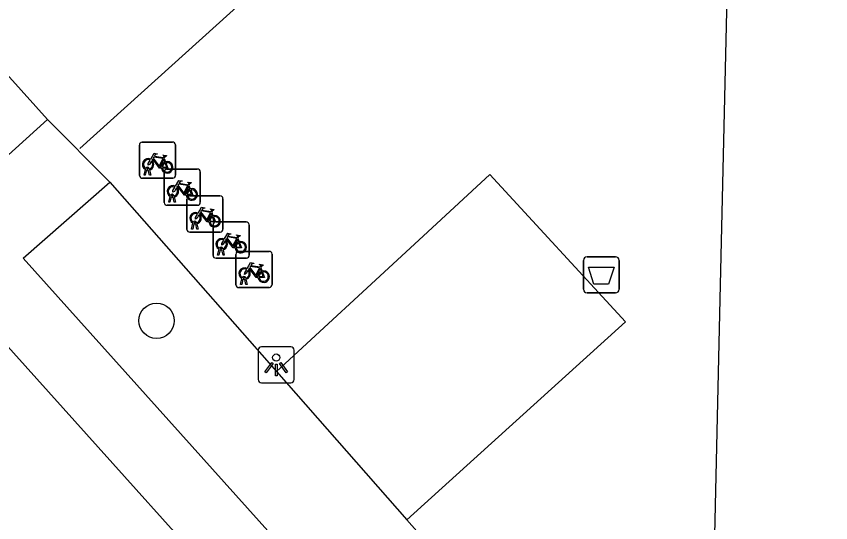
# Model space of a CAD drawing. Extents: x 162172 to 163187, y 382874 to 383684.
# Drawn here: x 162950.36 to 162972.89, y 383559.56 to 383573.56 of the extents above; entities that cross this region are included whole.
import ezdxf

# ---------------------------------------------------------------- set-up
doc = ezdxf.new("R2010")
doc.units = 0
for name, color, linetype in [('IMGEO_Afvalbak', 7, 'Continuous'), ('IMGEO_Boom', 7, 'Continuous'), ('IMGEO_Fietsenrek', 7, 'Continuous'), ('IMGEO_Lichtpunt', 7, 'Continuous'), ('IMGEO_Lijnafwatering', 7, 'Continuous'), ('IMGEO_Pand', 7, 'Continuous'), ('IMGEO_Rijbaan_lokaal_open', 7, 'Continuous'), ('IMGEO_Voetgangersgebied_open', 7, 'Continuous'), ('IMGEO_Voetpad_open', 7, 'Continuous')]:
    doc.layers.add(name, color=color, linetype=linetype)

msp = doc.modelspace()

# ---------------------------------------------------------------- linework, layer by layer
at = {"layer": 'IMGEO_Afvalbak'}
for p, q in [((162966.145, 383566.916), (162966.935, 383566.916)), ((162966.935, 383566.916), (162966.145, 383566.916)), ((162966.045, 383566.016), (162966.045, 383566.816)), ((162966.045, 383566.816), (162966.045, 383566.016)), ((162967.035, 383566.816), (162967.035, 383566.016)), ((162967.035, 383566.016), (162967.035, 383566.816)), ((162966.935, 383565.916), (162966.145, 383565.916)), ((162966.145, 383565.916), (162966.935, 383565.916))]:
    msp.add_line(p, q, dxfattribs=at)
msp.add_lwpolyline([(162966.188, 383566.63), (162966.892, 383566.63), (162966.743, 383566.16), (162966.337, 383566.16), (162966.188, 383566.63)], dxfattribs=at)
for centre, start, end in [((162966.145, 383566.816), 90, 180), ((162966.145, 383566.816), 90, 180), ((162966.935, 383566.816), 0, 90), ((162966.935, 383566.816), 360, 90), ((162966.145, 383566.016), 180, 270), ((162966.145, 383566.016), 180, 270), ((162966.935, 383566.016), 270, 0), ((162966.935, 383566.016), 270, 0)]:
    msp.add_arc(centre, 0.1, start, end, dxfattribs=at)
at = {"layer": 'IMGEO_Boom'}
msp.add_circle((162954.236, 383565.148), 0.489, dxfattribs=at)
at = {"layer": 'IMGEO_Fietsenrek'}
for p, q in [((162953.837, 383570.087), (162954.678, 383570.087)), ((162954.678, 383570.087), (162953.837, 383570.087)), ((162953.762, 383569.162), (162953.762, 383570.003)), ((162953.762, 383570.003), (162953.762, 383569.162)), ((162954.762, 383570.012), (162954.762, 383569.171)), ((162954.762, 383569.171), (162954.762, 383570.012)), ((162954.449, 383569.636), (162954.485, 383569.541)), ((162954.031, 383569.354), (162954.032, 383569.347)), ((162953.889, 383569.171), (162953.928, 383569.331)), ((162953.923, 383569.171), (162953.889, 383569.171)), ((162953.958, 383569.319), (162953.923, 383569.171)), ((162954, 383569.343), (162953.999, 383569.347)), ((162954.041, 383569.171), (162954.007, 383569.313)), ((162954.039, 383569.317), (162954.074, 383569.171)), ((162954.074, 383569.171), (162954.041, 383569.171)), ((162954.446, 383568.414), (162954.446, 383569.255)), ((162954.446, 383569.255), (162954.446, 383568.414)), ((162954.521, 383569.339), (162955.362, 383569.339)), ((162955.362, 383569.339), (162954.521, 383569.339)), ((162955.446, 383569.264), (162955.446, 383568.423)), ((162955.446, 383568.423), (162955.446, 383569.264)), ((162954.687, 383569.087), (162953.846, 383569.087)), ((162953.846, 383569.087), (162954.687, 383569.087)), ((162955.133, 383568.888), (162955.169, 383568.793)), ((162954.573, 383568.423), (162954.612, 383568.583)), ((162954.642, 383568.571), (162954.607, 383568.423)), ((162954.684, 383568.595), (162954.683, 383568.599)), ((162954.725, 383568.423), (162954.691, 383568.565)), ((162954.715, 383568.606), (162954.716, 383568.599)), ((162954.723, 383568.569), (162954.758, 383568.423)), ((162955.074, 383567.672), (162955.074, 383568.513)), ((162955.074, 383568.513), (162955.074, 383567.672)), ((162955.149, 383568.597), (162955.99, 383568.597)), ((162955.99, 383568.597), (162955.149, 383568.597)), ((162956.074, 383568.522), (162956.074, 383567.681)), ((162956.074, 383567.681), (162956.074, 383568.522)), ((162955.371, 383568.339), (162954.53, 383568.339)), ((162954.53, 383568.339), (162955.371, 383568.339)), ((162954.607, 383568.423), (162954.573, 383568.423)), ((162954.758, 383568.423), (162954.725, 383568.423)), ((162955.761, 383568.146), (162955.797, 383568.051)), ((162955.201, 383567.681), (162955.24, 383567.841)), ((162955.27, 383567.829), (162955.235, 383567.681)), ((162955.312, 383567.853), (162955.311, 383567.857)), ((162955.353, 383567.681), (162955.319, 383567.823)), ((162955.343, 383567.864), (162955.344, 383567.857)), ((162955.351, 383567.827), (162955.386, 383567.681)), ((162955.798, 383566.953), (162955.798, 383567.794)), ((162955.798, 383567.794), (162955.798, 383566.953)), ((162955.873, 383567.878), (162956.714, 383567.878)), ((162956.714, 383567.878), (162955.873, 383567.878)), ((162956.798, 383567.803), (162956.798, 383566.962)), ((162956.798, 383566.962), (162956.798, 383567.803)), ((162955.999, 383567.597), (162955.158, 383567.597)), ((162955.158, 383567.597), (162955.999, 383567.597)), ((162955.235, 383567.681), (162955.201, 383567.681)), ((162955.386, 383567.681), (162955.353, 383567.681)), ((162956.485, 383567.427), (162956.521, 383567.332)), ((162955.925, 383566.962), (162955.964, 383567.122)), ((162955.994, 383567.11), (162955.959, 383566.962)), ((162956.036, 383567.134), (162956.035, 383567.138)), ((162956.077, 383566.962), (162956.043, 383567.104)), ((162956.067, 383567.145), (162956.068, 383567.138)), ((162956.075, 383567.108), (162956.11, 383566.962)), ((162956.723, 383566.878), (162955.882, 383566.878)), ((162955.882, 383566.878), (162956.723, 383566.878)), ((162955.959, 383566.962), (162955.925, 383566.962)), ((162956.11, 383566.962), (162956.077, 383566.962)), ((162956.431, 383566.14), (162956.431, 383566.981)), ((162956.431, 383566.981), (162956.431, 383566.14)), ((162956.506, 383567.065), (162957.347, 383567.065)), ((162957.347, 383567.065), (162956.506, 383567.065)), ((162957.431, 383566.99), (162957.431, 383566.149)), ((162957.431, 383566.149), (162957.431, 383566.99)), ((162957.118, 383566.614), (162957.154, 383566.519)), ((162956.558, 383566.149), (162956.597, 383566.309)), ((162956.627, 383566.297), (162956.592, 383566.149)), ((162956.669, 383566.321), (162956.668, 383566.325)), ((162956.71, 383566.149), (162956.676, 383566.291)), ((162956.7, 383566.332), (162956.701, 383566.325)), ((162956.708, 383566.295), (162956.743, 383566.149)), ((162957.356, 383566.065), (162956.515, 383566.065)), ((162956.515, 383566.065), (162957.356, 383566.065)), ((162956.592, 383566.149), (162956.558, 383566.149)), ((162956.743, 383566.149), (162956.71, 383566.149))]:
    msp.add_line(p, q, dxfattribs=at)
for points in [[(162954.096, 383569.561), (162954.044, 383569.471), (162954.004, 383569.446), (162954.005, 383569.493), (162954.06, 383569.587)], [(162954.075, 383569.613), (162954.17, 383569.777), (162954.256, 383569.763), (162954.258, 383569.754), (162954.202, 383569.743), (162954.175, 383569.698), (162954.431, 383569.657)], [(162954.371, 383569.369), (162954.321, 383569.369), (162954.13, 383569.62), (162954.111, 383569.588)], [(162954.418, 383569.632), (162954.161, 383569.673), (162954.144, 383569.644), (162954.311, 383569.424), (162954.418, 383569.632)], [(162954.466, 383569.534), (162954.436, 383569.611), (162954.327, 383569.393), (162954.37, 383569.393)], [(162954.431, 383569.657), (162954.456, 383569.706), (162954.45, 383569.71), (162954.427, 383569.714), (162954.415, 383569.721), (162954.414, 383569.724), (162954.416, 383569.729), (162954.511, 383569.714), (162954.513, 383569.704), (162954.503, 383569.691), (162954.491, 383569.685), (162954.477, 383569.691), (162954.449, 383569.636)], [(162954.4, 383569.393), (162954.52, 383569.392), (162954.476, 383569.506)], [(162954.496, 383569.513), (162954.551, 383569.368), (162954.401, 383569.368)], [(162954.759, 383568.865), (162954.854, 383569.029), (162954.94, 383569.015), (162954.942, 383569.006), (162954.886, 383568.995), (162954.859, 383568.95), (162955.115, 383568.909)], [(162955.102, 383568.884), (162954.845, 383568.925), (162954.828, 383568.896), (162954.995, 383568.676), (162955.102, 383568.884)], [(162955.115, 383568.909), (162955.14, 383568.958), (162955.134, 383568.962), (162955.111, 383568.966), (162955.099, 383568.973), (162955.098, 383568.976), (162955.1, 383568.981), (162955.195, 383568.966), (162955.197, 383568.956), (162955.187, 383568.943), (162955.175, 383568.937), (162955.161, 383568.943), (162955.133, 383568.888)], [(162954.78, 383568.813), (162954.728, 383568.723), (162954.688, 383568.698), (162954.689, 383568.745), (162954.744, 383568.839)], [(162955.055, 383568.621), (162955.005, 383568.621), (162954.814, 383568.872), (162954.795, 383568.84)], [(162955.15, 383568.786), (162955.12, 383568.863), (162955.011, 383568.645), (162955.054, 383568.645)], [(162955.084, 383568.645), (162955.204, 383568.644), (162955.16, 383568.758)], [(162955.18, 383568.765), (162955.235, 383568.62), (162955.085, 383568.62)], [(162955.387, 383568.123), (162955.482, 383568.287), (162955.568, 383568.273), (162955.57, 383568.264), (162955.514, 383568.253), (162955.487, 383568.208), (162955.743, 383568.167)], [(162955.743, 383568.167), (162955.768, 383568.216), (162955.762, 383568.22), (162955.739, 383568.224), (162955.727, 383568.231), (162955.726, 383568.234), (162955.728, 383568.239), (162955.823, 383568.224), (162955.825, 383568.214), (162955.815, 383568.201), (162955.803, 383568.195), (162955.789, 383568.201), (162955.761, 383568.146)], [(162955.408, 383568.071), (162955.356, 383567.981), (162955.316, 383567.956), (162955.317, 383568.003), (162955.372, 383568.097)], [(162955.683, 383567.879), (162955.633, 383567.879), (162955.442, 383568.13), (162955.423, 383568.098)], [(162955.73, 383568.142), (162955.473, 383568.183), (162955.456, 383568.154), (162955.623, 383567.934), (162955.73, 383568.142)], [(162955.778, 383568.044), (162955.748, 383568.121), (162955.639, 383567.903), (162955.682, 383567.903)], [(162955.712, 383567.903), (162955.832, 383567.902), (162955.788, 383568.016)], [(162955.808, 383568.023), (162955.863, 383567.878), (162955.713, 383567.878)], [(162956.111, 383567.404), (162956.206, 383567.568), (162956.292, 383567.554), (162956.294, 383567.545), (162956.238, 383567.534), (162956.211, 383567.489), (162956.467, 383567.448)], [(162956.132, 383567.352), (162956.08, 383567.262), (162956.04, 383567.237), (162956.041, 383567.284), (162956.096, 383567.378)], [(162956.407, 383567.16), (162956.357, 383567.16), (162956.166, 383567.411), (162956.147, 383567.379)], [(162956.454, 383567.423), (162956.197, 383567.464), (162956.18, 383567.435), (162956.347, 383567.215), (162956.454, 383567.423)], [(162956.502, 383567.325), (162956.472, 383567.402), (162956.363, 383567.184), (162956.406, 383567.184)], [(162956.467, 383567.448), (162956.492, 383567.497), (162956.486, 383567.501), (162956.463, 383567.505), (162956.451, 383567.512), (162956.45, 383567.515), (162956.452, 383567.52), (162956.547, 383567.505), (162956.549, 383567.495), (162956.539, 383567.482), (162956.527, 383567.476), (162956.513, 383567.482), (162956.485, 383567.427)], [(162956.436, 383567.184), (162956.556, 383567.183), (162956.512, 383567.297)], [(162956.532, 383567.304), (162956.587, 383567.159), (162956.437, 383567.159)], [(162956.744, 383566.591), (162956.839, 383566.755), (162956.925, 383566.741), (162956.927, 383566.732), (162956.871, 383566.721), (162956.844, 383566.676), (162957.1, 383566.635)], [(162957.087, 383566.61), (162956.83, 383566.651), (162956.813, 383566.622), (162956.98, 383566.402), (162957.087, 383566.61)], [(162957.1, 383566.635), (162957.125, 383566.684), (162957.119, 383566.688), (162957.096, 383566.692), (162957.084, 383566.699), (162957.083, 383566.702), (162957.085, 383566.707), (162957.18, 383566.692), (162957.182, 383566.682), (162957.172, 383566.669), (162957.16, 383566.663), (162957.146, 383566.669), (162957.118, 383566.614)], [(162956.765, 383566.539), (162956.713, 383566.449), (162956.673, 383566.424), (162956.674, 383566.471), (162956.729, 383566.565)], [(162957.04, 383566.347), (162956.99, 383566.347), (162956.799, 383566.598), (162956.78, 383566.566)], [(162957.135, 383566.512), (162957.105, 383566.589), (162956.996, 383566.371), (162957.039, 383566.371)], [(162957.069, 383566.371), (162957.189, 383566.37), (162957.145, 383566.484)], [(162957.165, 383566.491), (162957.22, 383566.346), (162957.07, 383566.346)]]:
    msp.add_lwpolyline(points, dxfattribs=at)
for centre, radius, start, end in [((162953.84, 383570.009), 0.0779, 92.4484, 184.2845), ((162953.84, 383570.009), 0.0779, 92.4484, 184.2845), ((162954.684, 383570.009), 0.0779, 2.4484, 94.2845), ((162954.684, 383570.009), 0.0779, 2.4484, 94.2845), ((162954.002, 383569.472), 0.159, 62.6766, 242.1369), ((162954.002, 383569.472), 0.129, 63.3192, 238.903), ((162954.002, 383569.472), 0.159, 283.5766, 46.6042), ((162953.982, 383569.343), 0.0499, 12.8025, 158.6934), ((162953.982, 383569.343), 0.0174, 12.8025, 163.4502), ((162954.002, 383569.472), 0.129, 283.6043, 43.4302), ((162954.529, 383569.388), 0.159, 113.3408, 178.3217), ((162954.529, 383569.388), 0.159, 187.0065, 105.7708), ((162954.529, 383569.388), 0.129, 113.923, 177.9556), ((162954.529, 383569.388), 0.129, 188.6715, 104.5883), ((162953.84, 383569.165), 0.0779, 182.4484, 274.2845), ((162953.84, 383569.165), 0.0779, 182.4484, 274.2845), ((162954.002, 383569.472), 0.159, 253.9967, 271.7867), ((162954.002, 383569.472), 0.129, 253.415, 269.0204), ((162954.524, 383569.261), 0.0779, 92.4484, 184.2845), ((162954.524, 383569.261), 0.0779, 92.4484, 184.2845), ((162954.684, 383569.165), 0.0779, 272.4484, 4.2845), ((162954.684, 383569.165), 0.0779, 272.4484, 4.2845), ((162955.368, 383569.261), 0.0779, 2.4484, 94.2845), ((162955.368, 383569.261), 0.0779, 2.4484, 94.2845), ((162954.686, 383568.724), 0.159, 62.6766, 242.1369), ((162954.686, 383568.724), 0.129, 63.3192, 238.903), ((162954.686, 383568.724), 0.129, 283.6043, 43.4302), ((162954.686, 383568.724), 0.159, 283.5766, 46.6042), ((162955.213, 383568.64), 0.159, 113.3408, 178.3217), ((162955.213, 383568.64), 0.159, 187.0065, 105.7708), ((162955.213, 383568.64), 0.129, 113.923, 177.9556), ((162955.213, 383568.64), 0.129, 188.6715, 104.5883), ((162954.666, 383568.595), 0.0499, 12.8025, 158.6934), ((162954.686, 383568.724), 0.159, 253.9967, 271.7867), ((162954.666, 383568.595), 0.0174, 12.8025, 163.4502), ((162954.686, 383568.724), 0.129, 253.415, 269.0204), ((162955.152, 383568.519), 0.0779, 92.4484, 184.2845), ((162955.152, 383568.519), 0.0779, 92.4484, 184.2845), ((162955.996, 383568.519), 0.0779, 2.4484, 94.2845), ((162955.996, 383568.519), 0.0779, 2.4484, 94.2845), ((162954.524, 383568.417), 0.0779, 182.4484, 274.2845), ((162954.524, 383568.417), 0.0779, 182.4484, 274.2845), ((162955.368, 383568.417), 0.0779, 272.4484, 4.2845), ((162955.368, 383568.417), 0.0779, 272.4484, 4.2845), ((162955.314, 383567.982), 0.159, 62.6766, 242.1369), ((162955.314, 383567.982), 0.129, 63.3192, 238.903), ((162955.314, 383567.982), 0.129, 283.6043, 43.4302), ((162955.314, 383567.982), 0.159, 283.5766, 46.6042), ((162955.841, 383567.898), 0.159, 113.3408, 178.3217), ((162955.841, 383567.898), 0.159, 187.0065, 105.7708), ((162955.841, 383567.898), 0.129, 113.923, 177.9556), ((162955.841, 383567.898), 0.129, 188.6715, 104.5883), ((162955.294, 383567.853), 0.0499, 12.8025, 158.6934), ((162955.314, 383567.982), 0.159, 253.9967, 271.7867), ((162955.294, 383567.853), 0.0174, 12.8025, 163.4502), ((162955.314, 383567.982), 0.129, 253.415, 269.0204), ((162955.876, 383567.8), 0.0779, 92.4484, 184.2845), ((162955.876, 383567.8), 0.0779, 92.4484, 184.2845), ((162956.72, 383567.8), 0.0779, 2.4484, 94.2845), ((162956.72, 383567.8), 0.0779, 2.4484, 94.2845), ((162955.152, 383567.675), 0.0779, 182.4484, 274.2845), ((162955.152, 383567.675), 0.0779, 182.4484, 274.2845), ((162955.996, 383567.675), 0.0779, 272.4484, 4.2845), ((162955.996, 383567.675), 0.0779, 272.4484, 4.2845), ((162956.038, 383567.263), 0.159, 62.6766, 242.1369), ((162956.038, 383567.263), 0.129, 63.3192, 238.903), ((162956.038, 383567.263), 0.129, 283.6043, 43.4302), ((162956.038, 383567.263), 0.159, 283.5766, 46.6042), ((162956.565, 383567.179), 0.159, 113.3408, 178.3217), ((162956.565, 383567.179), 0.159, 187.0065, 105.7708), ((162956.018, 383567.134), 0.0499, 12.8025, 158.6934), ((162956.038, 383567.263), 0.159, 253.9967, 271.7867), ((162956.018, 383567.134), 0.0174, 12.8025, 163.4502), ((162956.038, 383567.263), 0.129, 253.415, 269.0204), ((162956.565, 383567.179), 0.129, 113.923, 177.9556), ((162956.565, 383567.179), 0.129, 188.6715, 104.5883), ((162955.876, 383566.956), 0.0779, 182.4484, 274.2845), ((162955.876, 383566.956), 0.0779, 182.4484, 274.2845), ((162956.509, 383566.987), 0.0779, 92.4484, 184.2845), ((162956.509, 383566.987), 0.0779, 92.4484, 184.2845), ((162956.72, 383566.956), 0.0779, 272.4484, 4.2845), ((162956.72, 383566.956), 0.0779, 272.4484, 4.2845), ((162957.353, 383566.987), 0.0779, 2.4484, 94.2845), ((162957.353, 383566.987), 0.0779, 2.4484, 94.2845), ((162956.671, 383566.45), 0.159, 62.6766, 242.1369), ((162956.671, 383566.45), 0.129, 63.3192, 238.903), ((162956.671, 383566.45), 0.129, 283.6043, 43.4302), ((162956.671, 383566.45), 0.159, 283.5766, 46.6042), ((162957.198, 383566.366), 0.159, 113.3408, 178.3217), ((162957.198, 383566.366), 0.159, 187.0065, 105.7708), ((162957.198, 383566.366), 0.129, 113.923, 177.9556), ((162957.198, 383566.366), 0.129, 188.6715, 104.5883), ((162956.651, 383566.321), 0.0499, 12.8025, 158.6934), ((162956.671, 383566.45), 0.159, 253.9967, 271.7867), ((162956.651, 383566.321), 0.0174, 12.8025, 163.4502), ((162956.671, 383566.45), 0.129, 253.415, 269.0204), ((162956.509, 383566.143), 0.0779, 182.4484, 274.2845), ((162956.509, 383566.143), 0.0779, 182.4484, 274.2845), ((162957.353, 383566.143), 0.0779, 272.4484, 4.2845), ((162957.353, 383566.143), 0.0779, 272.4484, 4.2845)]:
    msp.add_arc(centre, radius, start, end, dxfattribs=at)
at = {"layer": 'IMGEO_Lichtpunt'}
for p, q in [((162957.95, 383564.426), (162957.142, 383564.426)), ((162957.95, 383564.426), (162957.142, 383564.426)), ((162957.048, 383564.331), (162957.048, 383563.524)), ((162957.048, 383564.331), (162957.048, 383563.524)), ((162958.044, 383563.524), (162958.044, 383564.331)), ((162958.044, 383563.524), (162958.044, 383564.331)), ((162957.142, 383563.43), (162957.95, 383563.43)), ((162957.142, 383563.43), (162957.95, 383563.43))]:
    msp.add_line(p, q, dxfattribs=at)
for points in [[(162957.422, 383563.995), (162957.461, 383563.967), (162957.273, 383563.705), (162957.235, 383563.732), (162957.422, 383563.995)], [(162957.524, 383563.947), (162957.571, 383563.947), (162957.571, 383563.625), (162957.524, 383563.625), (162957.524, 383563.947)], [(162957.634, 383563.967), (162957.672, 383563.994), (162957.859, 383563.732), (162957.82, 383563.704), (162957.634, 383563.967)]]:
    msp.add_lwpolyline(points, dxfattribs=at)
msp.add_circle((162957.547, 383564.129), 0.0994, dxfattribs=at)
for centre, start, end in [((162957.142, 383564.331), 90, 180), ((162957.142, 383564.331), 90, 180), ((162957.95, 383564.331), 0, 90), ((162957.95, 383564.331), 0, 90), ((162957.142, 383563.524), 180, 270), ((162957.142, 383563.524), 180, 270), ((162957.95, 383563.524), 270, 0), ((162957.95, 383563.524), 270, 360)]:
    msp.add_arc(centre, 0.0946, start, end, dxfattribs=at)
at = {"layer": 'IMGEO_Lijnafwatering'}
for points in [[(162970.169, 383580.881), (162957.585, 383574.85), (162952.114, 383569.911)], [(162970.169, 383580.881), (162969.823, 383565.744)], [(162969.823, 383565.744), (162969.479, 383550.663)]]:
    msp.add_lwpolyline(points, dxfattribs=at)
at = {"layer": 'IMGEO_Pand'}
for points in [[(162957.551, 383563.744), (162961.248, 383567.156), (162963.453, 383569.19), (162967.207, 383565.119), (162961.159, 383559.643)], [(162957.551, 383563.744), (162961.159, 383559.643)]]:
    msp.add_lwpolyline(points, dxfattribs=at)
at = {"layer": 'IMGEO_Rijbaan_lokaal_open'}
msp.add_lwpolyline([(162936.047, 383580.103), (162937.702, 383578.299), (162938.86, 383577.021), (162949.543, 383565.07), (162958.519, 383555.082), (162967.352, 383545.259)], dxfattribs=at)
at = {"layer": 'IMGEO_Voetgangersgebied_open'}
for points in [[(162947.246, 383575.62), (162947.001, 383575.398), (162951.22, 383570.713)], [(162952.942, 383568.982), (162957.551, 383563.744)], [(162961.159, 383559.643), (162961.435, 383559.33), (162969.479, 383550.663), (162971.94, 383548.011), (162972.731, 383547.146), (162972.887, 383546.72)]]:
    msp.add_lwpolyline(points, dxfattribs=at)
at = {"layer": 'IMGEO_Voetpad_open'}
for points in [[(162951.22, 383570.713), (162948.953, 383568.669), (162939.794, 383578.867), (162942.323, 383581.198)], [(162951.22, 383570.713), (162952.942, 383568.982)], [(162968.822, 383546.536), (162958.926, 383557.541), (162950.545, 383566.877), (162952.942, 383568.982)]]:
    msp.add_lwpolyline(points, dxfattribs=at)

doc.saveas('drawing.dxf')
